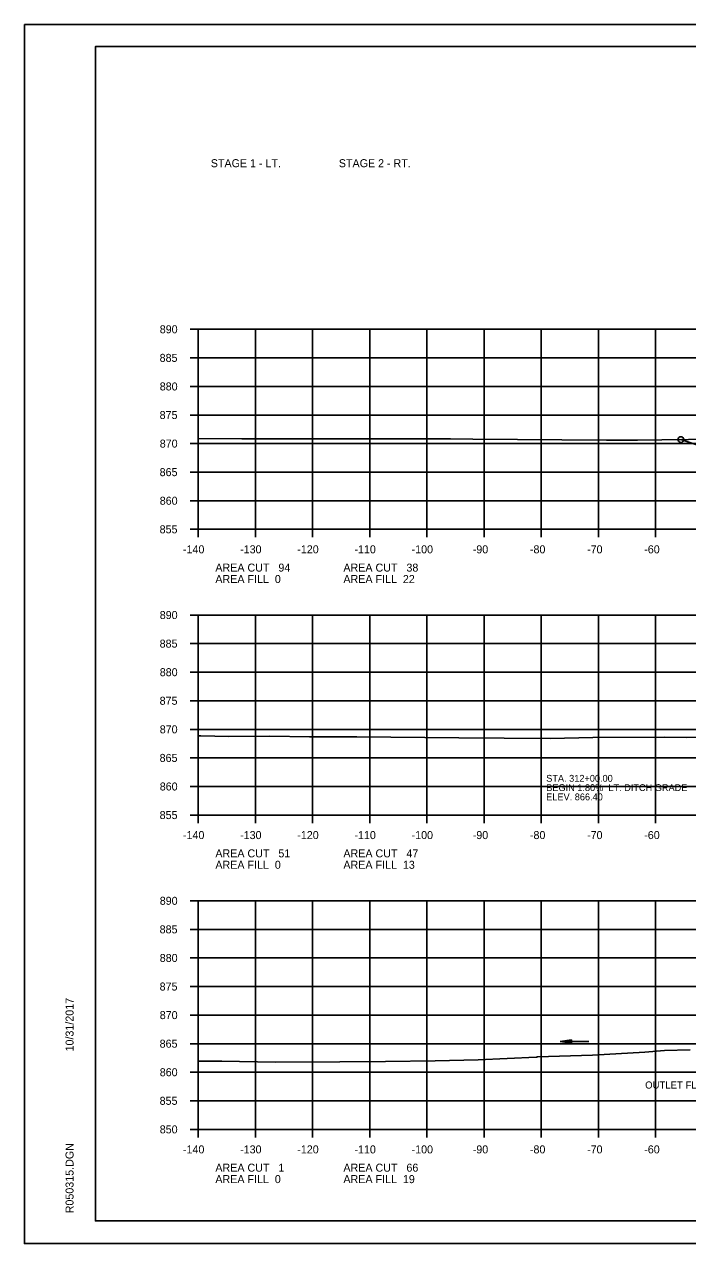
# Model space of a CAD drawing. Extents: x 1486524 to 1499135, y 326561 to 337924.
# Drawn here: x 1488812.5 to 1488928.5, y 335126 to 335339.4 of the extents above; entities that cross this region are included whole.
import ezdxf

# ---------------------------------------------------------------- set-up
doc = ezdxf.new("R2010")
doc.units = 0
for name, color, linetype in [('Default', 7, 'Continuous'), ('E_Const Align', 7, 'Continuous'), ('E_Const Align Station', 7, 'Continuous'), ('E_Ownership Information', 7, 'Continuous'), ('E_Property Line', 7, 'Continuous'), ('E_Proposed ROW Fig Annot', 7, 'Continuous'), ('E_Quarter Calls', 7, 'Continuous'), ('E_Title Sheet', 7, 'Continuous'), ('E_Tract Number', 7, 'Continuous'), ('R_Water Annot', 7, 'Continuous')]:
    doc.layers.add(name, color=color, linetype=linetype)

msp = doc.modelspace()

# ---------------------------------------------------------------- linework, layer by layer
at = {"layer": 'E_Const Align'}
for p, q in [((1488841.49, 335286.01), (1488842.89, 335286.01)), ((1488842.89, 335251.01), (1488842.89, 335286.01)), ((1488841.49, 335281.01), (1488842.89, 335281.01)), ((1488841.49, 335276.01), (1488842.89, 335276.01)), ((1488841.49, 335271.01), (1488842.89, 335271.01)), ((1488841.49, 335266.01), (1488842.89, 335266.01)), ((1488841.49, 335261.01), (1488842.89, 335261.01)), ((1488841.49, 335256.01), (1488842.89, 335256.01)), ((1488841.49, 335251.01), (1488842.89, 335251.01)), ((1488842.89, 335251.01), (1489122.89, 335251.01)), ((1488842.89, 335249.61), (1488842.89, 335251.01)), ((1488852.89, 335249.61), (1488852.89, 335251.01)), ((1488862.89, 335249.61), (1488862.89, 335251.01)), ((1488872.89, 335249.61), (1488872.89, 335251.01)), ((1488882.89, 335249.61), (1488882.89, 335251.01)), ((1488892.89, 335249.61), (1488892.89, 335251.01)), ((1488902.89, 335249.61), (1488902.89, 335251.01)), ((1488912.89, 335249.61), (1488912.89, 335251.01)), ((1488922.89, 335249.61), (1488922.89, 335251.01)), ((1488841.49, 335236.01), (1488842.89, 335236.01)), ((1488842.89, 335201.01), (1488842.89, 335236.01)), ((1488841.49, 335231.01), (1488842.89, 335231.01)), ((1488841.49, 335226.01), (1488842.89, 335226.01)), ((1488841.49, 335221.01), (1488842.89, 335221.01)), ((1488841.49, 335216.01), (1488842.89, 335216.01)), ((1488841.49, 335211.01), (1488842.89, 335211.01)), ((1488841.49, 335206.01), (1488842.89, 335206.01)), ((1488841.49, 335201.01), (1488842.89, 335201.01)), ((1488842.89, 335201.01), (1489122.89, 335201.01)), ((1488842.89, 335199.61), (1488842.89, 335201.01)), ((1488852.89, 335199.61), (1488852.89, 335201.01)), ((1488862.89, 335199.61), (1488862.89, 335201.01)), ((1488872.89, 335199.61), (1488872.89, 335201.01)), ((1488882.89, 335199.61), (1488882.89, 335201.01)), ((1488892.89, 335199.61), (1488892.89, 335201.01)), ((1488902.89, 335199.61), (1488902.89, 335201.01)), ((1488912.89, 335199.61), (1488912.89, 335201.01)), ((1488922.89, 335199.61), (1488922.89, 335201.01)), ((1488841.49, 335186.01), (1488842.89, 335186.01)), ((1488842.89, 335146.01), (1488842.89, 335186.01)), ((1488841.49, 335181.01), (1488842.89, 335181.01)), ((1488841.49, 335176.01), (1488842.89, 335176.01)), ((1488841.49, 335171.01), (1488842.89, 335171.01)), ((1488841.49, 335166.01), (1488842.89, 335166.01)), ((1488841.49, 335161.01), (1488842.89, 335161.01)), ((1488841.49, 335156.01), (1488842.89, 335156.01)), ((1488841.49, 335151.01), (1488842.89, 335151.01)), ((1488841.49, 335146.01), (1488842.89, 335146.01)), ((1488842.89, 335144.61), (1488842.89, 335146.01)), ((1488852.89, 335144.61), (1488852.89, 335146.01)), ((1488862.89, 335144.61), (1488862.89, 335146.01)), ((1488872.89, 335144.61), (1488872.89, 335146.01)), ((1488882.89, 335144.61), (1488882.89, 335146.01)), ((1488892.89, 335144.61), (1488892.89, 335146.01)), ((1488902.89, 335144.61), (1488902.89, 335146.01)), ((1488912.89, 335144.61), (1488912.89, 335146.01)), ((1488922.89, 335144.61), (1488922.89, 335146.01))]:
    msp.add_line(p, q, dxfattribs=at)
at = {"layer": 'E_Ownership Information'}
for p, q in [((1488842.89, 335286.01), (1489122.89, 335286.01)), ((1488842.89, 335251.01), (1488842.89, 335286.01)), ((1488852.89, 335251.01), (1488852.89, 335286.01)), ((1488862.89, 335251.01), (1488862.89, 335286.01)), ((1488872.89, 335251.01), (1488872.89, 335286.01)), ((1488882.89, 335251.01), (1488882.89, 335286.01)), ((1488892.89, 335251.01), (1488892.89, 335286.01)), ((1488902.89, 335251.01), (1488902.89, 335286.01)), ((1488912.89, 335251.01), (1488912.89, 335286.01)), ((1488922.89, 335251.01), (1488922.89, 335286.01)), ((1488842.89, 335281.01), (1489122.89, 335281.01)), ((1488842.89, 335276.01), (1489122.89, 335276.01)), ((1488842.89, 335271.01), (1489122.89, 335271.01)), ((1488842.89, 335266.01), (1489122.89, 335266.01)), ((1488842.89, 335261.01), (1489122.89, 335261.01)), ((1488842.89, 335256.01), (1489122.89, 335256.01)), ((1488842.89, 335251.01), (1489122.89, 335251.01)), ((1488842.89, 335236.01), (1489122.89, 335236.01)), ((1488842.89, 335201.01), (1488842.89, 335236.01)), ((1488852.89, 335201.01), (1488852.89, 335236.01)), ((1488862.89, 335201.01), (1488862.89, 335236.01)), ((1488872.89, 335201.01), (1488872.89, 335236.01)), ((1488882.89, 335201.01), (1488882.89, 335236.01)), ((1488892.89, 335201.01), (1488892.89, 335236.01)), ((1488902.89, 335201.01), (1488902.89, 335236.01)), ((1488912.89, 335201.01), (1488912.89, 335236.01)), ((1488922.89, 335201.01), (1488922.89, 335236.01)), ((1488842.89, 335231.01), (1489122.89, 335231.01)), ((1488842.89, 335226.01), (1489122.89, 335226.01)), ((1488842.89, 335221.01), (1489122.89, 335221.01)), ((1488842.89, 335216.01), (1489122.89, 335216.01)), ((1488842.89, 335211.01), (1489122.89, 335211.01)), ((1488842.89, 335206.01), (1489122.89, 335206.01)), ((1488842.89, 335201.01), (1489122.89, 335201.01)), ((1488842.89, 335186.01), (1489122.89, 335186.01)), ((1488842.89, 335146.01), (1488842.89, 335186.01)), ((1488852.89, 335146.01), (1488852.89, 335186.01)), ((1488862.89, 335146.01), (1488862.89, 335186.01)), ((1488872.89, 335146.01), (1488872.89, 335186.01)), ((1488882.89, 335146.01), (1488882.89, 335186.01)), ((1488892.89, 335146.01), (1488892.89, 335186.01)), ((1488902.89, 335146.01), (1488902.89, 335186.01)), ((1488912.89, 335146.01), (1488912.89, 335186.01)), ((1488922.89, 335146.01), (1488922.89, 335186.01)), ((1488842.89, 335181.01), (1489122.89, 335181.01)), ((1488842.89, 335176.01), (1489122.89, 335176.01)), ((1488842.89, 335171.01), (1489122.89, 335171.01)), ((1488842.89, 335166.01), (1489122.89, 335166.01)), ((1488842.89, 335161.01), (1489122.89, 335161.01)), ((1488842.89, 335156.01), (1489122.89, 335156.01)), ((1488842.89, 335151.01), (1489122.89, 335151.01)), ((1488842.89, 335146.01), (1489122.89, 335146.01))]:
    msp.add_line(p, q, dxfattribs=at)
at = {"layer": 'E_Property Line'}
for p, q in [((1488824.89, 335335.47), (1489141.07, 335335.47)), ((1488824.89, 335130.01), (1488824.89, 335335.47)), ((1488824.89, 335130.01), (1488824.89, 335130.01)), ((1489141.07, 335130.01), (1488824.89, 335130.01))]:
    msp.add_line(p, q, dxfattribs=at)
at = {"layer": 'E_Proposed ROW Fig Annot'}
for p, q in [((1488908.22, 335161.69), (1488906.22, 335161.39)), ((1488908.22, 335161.09), (1488906.22, 335161.39)), ((1488908.22, 335161.64), (1488906.55, 335161.39)), ((1488908.22, 335161.14), (1488906.55, 335161.39)), ((1488908.22, 335161.59), (1488906.9, 335161.39)), ((1488908.22, 335161.19), (1488906.9, 335161.39)), ((1488908.22, 335161.54), (1488907.23, 335161.39)), ((1488908.22, 335161.24), (1488907.23, 335161.39)), ((1488908.22, 335161.49), (1488907.57, 335161.39)), ((1488908.22, 335161.29), (1488907.57, 335161.39)), ((1488908.22, 335161.44), (1488907.9, 335161.39)), ((1488908.22, 335161.34), (1488907.9, 335161.39)), ((1488908.22, 335161.09), (1488908.22, 335161.69))]:
    msp.add_line(p, q, dxfattribs=at)
at = {"layer": 'E_Quarter Calls'}
for p, q in [((1488812.48, 335339.36), (1489145.82, 335339.36)), ((1488812.48, 335126.03), (1489145.82, 335126.03))]:
    msp.add_line(p, q, dxfattribs=at)
for points in [[(1488812.48, 335339.36), (1489145.82, 335339.36), (1489145.82, 335126.02), (1488812.48, 335126.02)], [(1489058.81, 335335.47), (1489058.81, 335325.59), (1489094.54, 335325.59), (1489094.54, 335322.67), (1489117.74, 335322.67), (1489117.74, 335298.33), (1489141.07, 335298.33), (1489141.07, 335130.01), (1488824.89, 335130.01), (1488824.89, 335335.47)]]:
    msp.add_lwpolyline(points, close=True, dxfattribs=at)
msp.add_circle((1488927.34, 335266.72), 0.5, dxfattribs=at)
at = {"layer": 'E_Title Sheet'}
msp.add_lwpolyline([(1488927.34, 335266.72), (1488933.54, 335264.65)], dxfattribs=at)
at = {"layer": 'E_Tract Number'}
for points in [[(1488842.89, 335266.92), (1488850.54, 335266.83), (1488852.76, 335266.84), (1488869.09, 335266.84), (1488887, 335266.83), (1488890.95, 335266.78), (1488914.33, 335266.6), (1488919.77, 335266.63), (1488923.98, 335266.69), (1488933.3, 335266.79)], [(1488842.89, 335214.9), (1488843.32, 335214.9), (1488848.24, 335214.74), (1488855.39, 335214.82), (1488862.36, 335214.71), (1488870.65, 335214.71), (1488888.5, 335214.54), (1488896.43, 335214.47), (1488904.5, 335214.42), (1488911.94, 335214.56), (1488924.45, 335214.62), (1488928.37, 335214.56), (1488934.87, 335214.67)], [(1488842.89, 335157.97), (1488847.03, 335157.97), (1488856.33, 335157.78), (1488867.66, 335157.85), (1488875.66, 335157.87), (1488884.36, 335158.03), (1488891.87, 335158.19), (1488902, 335158.67), (1488902.08, 335158.67), (1488902.23, 335158.68), (1488911.86, 335158.97), (1488921.02, 335159.51), (1488924.49, 335159.8), (1488928.95, 335159.91)]]:
    msp.add_lwpolyline(points, dxfattribs=at)
at = {"layer": 'R_Water Annot'}
msp.add_line((1488911.22, 335161.39), (1488906.22, 335161.39), dxfattribs=at)

# ---------------------------------------------------------------- texts
at = {"layer": 'Default'}
for s, p in [('STAGE 1 - LT.', (1488845.09, 335314.37)), ('STAGE 2 - RT.', (1488867.49, 335314.37))]:
    msp.add_text(s, height=1.4, dxfattribs=at).set_placement(p)
at = {"layer": 'E_Const Align Station'}
for s, p in [('890', (1488836.16, 335285.31)), ('885', (1488836.14, 335280.31)), ('880', (1488836.16, 335275.31)), ('875', (1488836.14, 335270.31)), ('870', (1488836.16, 335265.31)), ('865', (1488836.14, 335260.31)), ('860', (1488836.16, 335255.31)), ('855', (1488836.14, 335250.31)), ('-140', (1488840.22, 335246.81)), ('-130', (1488850.22, 335246.81)), ('-120', (1488860.22, 335246.81)), ('-110', (1488870.22, 335246.81)), ('-100', (1488880.22, 335246.81)), ('-90', (1488890.92, 335246.81)), ('-80', (1488900.92, 335246.81)), ('-70', (1488910.92, 335246.81)), ('-60', (1488920.92, 335246.81)), ('AREA CUT   94', (1488845.89, 335243.61)), ('AREA FILL  0', (1488845.89, 335241.61)), ('AREA CUT   38', (1488868.29, 335243.61)), ('AREA FILL  22', (1488868.29, 335241.61)), ('890', (1488836.16, 335235.31)), ('885', (1488836.14, 335230.31)), ('880', (1488836.16, 335225.31)), ('875', (1488836.14, 335220.31)), ('870', (1488836.16, 335215.31)), ('865', (1488836.14, 335210.31)), ('860', (1488836.16, 335205.31)), ('855', (1488836.14, 335200.31)), ('-140', (1488840.22, 335196.81)), ('-130', (1488850.22, 335196.81)), ('-120', (1488860.22, 335196.81)), ('-110', (1488870.22, 335196.81)), ('-100', (1488880.22, 335196.81)), ('-90', (1488890.92, 335196.81)), ('-80', (1488900.92, 335196.81)), ('-70', (1488910.92, 335196.81)), ('-60', (1488920.92, 335196.81)), ('AREA CUT   51', (1488845.89, 335193.61)), ('AREA CUT   47', (1488868.29, 335193.61)), ('AREA FILL  0', (1488845.89, 335191.61)), ('AREA FILL  13', (1488868.29, 335191.61)), ('890', (1488836.16, 335185.31)), ('885', (1488836.14, 335180.31)), ('880', (1488836.16, 335175.31)), ('875', (1488836.14, 335170.31)), ('870', (1488836.16, 335165.31)), ('865', (1488836.14, 335160.31)), ('860', (1488836.16, 335155.31)), ('855', (1488836.14, 335150.31)), ('850', (1488836.16, 335145.31)), ('-140', (1488840.22, 335141.81)), ('-130', (1488850.22, 335141.81)), ('-120', (1488860.22, 335141.81)), ('-110', (1488870.22, 335141.81)), ('-100', (1488880.22, 335141.81)), ('-90', (1488890.92, 335141.81)), ('-80', (1488900.92, 335141.81)), ('-70', (1488910.92, 335141.81)), ('-60', (1488920.92, 335141.81)), ('AREA CUT   1', (1488845.89, 335138.61)), ('AREA CUT   66', (1488868.29, 335138.61)), ('AREA FILL  0', (1488845.89, 335136.61)), ('AREA FILL  19', (1488868.29, 335136.61))]:
    msp.add_text(s, height=1.4, dxfattribs=at).set_placement(p)
at = {"layer": 'E_Property Line'}
for s, p in [('10/31/2017', (1488821.08, 335159.65)), ('R050315.DGN', (1488821.08, 335131.33))]:
    msp.add_text(s, height=1.4, rotation=90, dxfattribs=at).set_placement(p)
at = {"layer": 'E_Proposed ROW Fig Annot'}
for s, p in [('STA. 312+00.00 ', (1488903.77, 335206.84)), ('BEGIN 1.80%  LT. DITCH GRADE', (1488903.77, 335205.21)), ('ELEV. 866.40', (1488903.77, 335203.59))]:
    msp.add_text(s, height=1.2, dxfattribs=at).set_placement(p)
at = {"layer": 'R_Water Annot'}
msp.add_text('OUTLET FL. 864.26 LT.', height=1.25, dxfattribs=at).set_placement((1488921.08, 335153.15))

doc.saveas('drawing.dxf')
